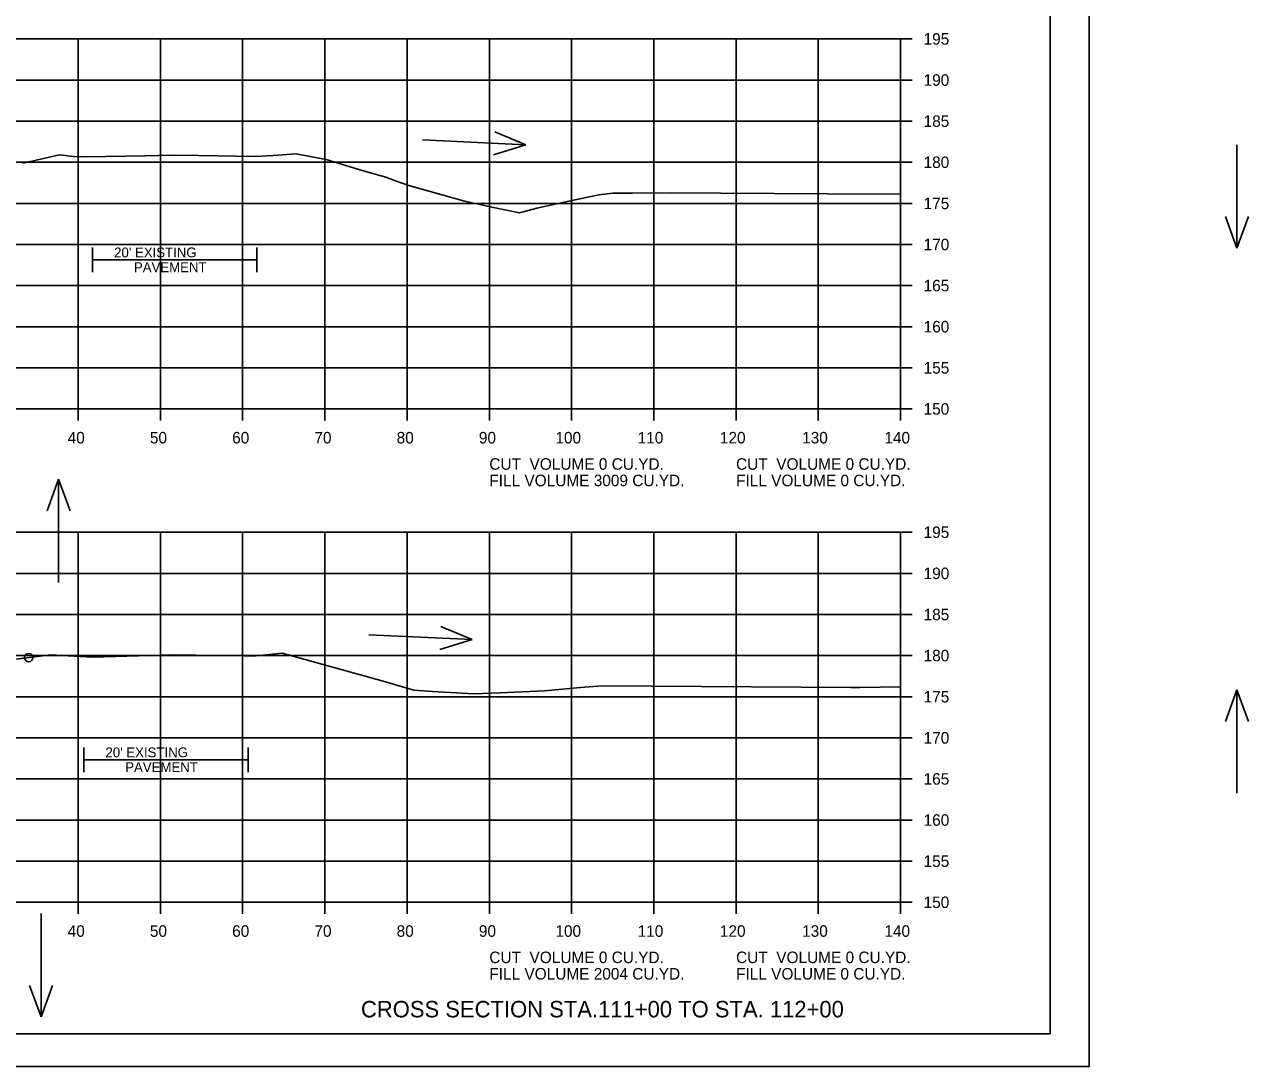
# Model space of a CAD drawing. Extents: x 915787 to 919910, y 133456 to 136717.
# Drawn here: x 916447.5 to 916596.3, y 134522.7 to 134649.5 of the extents above; entities that cross this region are included whole.
import ezdxf

# ---------------------------------------------------------------- set-up
doc = ezdxf.new("R2010")
doc.units = 0
for name, color, linetype in [('R_Axis', 7, 'Continuous'), ('R_Axis Annot', 7, 'Continuous'), ('R_Border', 7, 'Continuous'), ('R_Border Notes', 7, 'Continuous'), ('R_Draft', 7, 'Continuous'), ('R_Exist Surface', 7, 'Continuous'), ('R_Exist Surface Annot', 7, 'Continuous'), ('R_Grid', 7, 'Continuous'), ('R_No Plot', 7, 'Continuous'), ('R_Water Annot', 7, 'Continuous')]:
    doc.layers.add(name, color=color, linetype=linetype)

msp = doc.modelspace()

# ---------------------------------------------------------------- linework, layer by layer
at = {"layer": 'R_Axis'}
for p, q in [((916553.98, 134602.7), (916553.98, 134647.7)), ((916555.38, 134647.7), (916553.98, 134647.7)), ((916555.38, 134642.7), (916553.98, 134642.7)), ((916555.38, 134637.7), (916553.98, 134637.7)), ((916555.38, 134632.7), (916553.98, 134632.7)), ((916555.38, 134627.7), (916553.98, 134627.7)), ((916555.38, 134622.7), (916553.98, 134622.7)), ((916555.38, 134617.7), (916553.98, 134617.7)), ((916555.38, 134612.7), (916553.98, 134612.7)), ((916555.38, 134607.7), (916553.98, 134607.7)), ((916273.98, 134602.7), (916553.98, 134602.7)), ((916453.98, 134601.3), (916453.98, 134602.7)), ((916463.98, 134601.3), (916463.98, 134602.7)), ((916473.98, 134601.3), (916473.98, 134602.7)), ((916483.98, 134601.3), (916483.98, 134602.7)), ((916493.98, 134601.3), (916493.98, 134602.7)), ((916503.98, 134601.3), (916503.98, 134602.7)), ((916513.98, 134601.3), (916513.98, 134602.7)), ((916523.98, 134601.3), (916523.98, 134602.7)), ((916533.98, 134601.3), (916533.98, 134602.7)), ((916543.98, 134601.3), (916543.98, 134602.7)), ((916553.98, 134601.3), (916553.98, 134602.7)), ((916555.38, 134602.7), (916553.98, 134602.7)), ((916553.98, 134542.7), (916553.98, 134587.7)), ((916555.38, 134587.7), (916553.98, 134587.7)), ((916555.38, 134582.7), (916553.98, 134582.7)), ((916555.38, 134577.7), (916553.98, 134577.7)), ((916555.38, 134572.7), (916553.98, 134572.7)), ((916555.38, 134567.7), (916553.98, 134567.7)), ((916555.38, 134562.7), (916553.98, 134562.7)), ((916555.38, 134557.7), (916553.98, 134557.7)), ((916555.38, 134552.7), (916553.98, 134552.7)), ((916555.38, 134547.7), (916553.98, 134547.7)), ((916273.98, 134542.7), (916553.98, 134542.7)), ((916453.98, 134541.3), (916453.98, 134542.7)), ((916463.98, 134541.3), (916463.98, 134542.7)), ((916473.98, 134541.3), (916473.98, 134542.7)), ((916483.98, 134541.3), (916483.98, 134542.7)), ((916493.98, 134541.3), (916493.98, 134542.7)), ((916503.98, 134541.3), (916503.98, 134542.7)), ((916513.98, 134541.3), (916513.98, 134542.7)), ((916523.98, 134541.3), (916523.98, 134542.7)), ((916533.98, 134541.3), (916533.98, 134542.7)), ((916543.98, 134541.3), (916543.98, 134542.7)), ((916553.98, 134541.3), (916553.98, 134542.7)), ((916555.38, 134542.7), (916553.98, 134542.7))]:
    msp.add_line(p, q, dxfattribs=at)
at = {"layer": 'R_Border'}
for q in [(916572.16, 134732.16), (916255.98, 134526.7)]:
    msp.add_line((916572.16, 134526.7), q, dxfattribs=at)
at = {"layer": 'R_Exist Surface'}
for points in [[(916447.28, 134632.58), (916447.48, 134632.62), (916451.72, 134633.59), (916453.42, 134633.41), (916454.93, 134633.35), (916462.08, 134633.5), (916465.42, 134633.56), (916468.63, 134633.51), (916475.53, 134633.4), (916477.7, 134633.54), (916480.48, 134633.74), (916483.25, 134633.21), (916484.13, 134633.04), (916485.07, 134632.77), (916488.53, 134631.71), (916491.38, 134630.89), (916492.44, 134630.49), (916494.19, 134629.87), (916500.95, 134627.98), (916504.47, 134627.19), (916507.66, 134626.55), (916509.77, 134627.12), (916513.64, 134627.96), (916517.29, 134628.73), (916518.99, 134628.92), (916521.37, 134628.95), (916526.11, 134628.97), (916532.11, 134628.95), (916545.11, 134628.84), (916549.39, 134628.82), (916553.98, 134628.87)], [(916443.45, 134571.91), (916450.67, 134572.79), (916452.04, 134572.71), (916455.68, 134572.49), (916464.15, 134572.75), (916465.41, 134572.79), (916474.19, 134572.65), (916475.2, 134572.63), (916475.64, 134572.67), (916478.8, 134573.01), (916491.07, 134569.59), (916494.82, 134568.48), (916497.06, 134568.35), (916502.15, 134568.04), (916505.3, 134568.18), (916510.68, 134568.42), (916515.07, 134568.8), (916517.69, 134569.03), (916523.73, 134568.99), (916547.94, 134568.82), (916548.03, 134568.83), (916549.04, 134568.83), (916553.98, 134568.88)]]:
    msp.add_lwpolyline(points, dxfattribs=at)
at = {"layer": 'R_Exist Surface Annot'}
for p, q in [((916455.72, 134622.33), (916455.72, 134619.33)), ((916475.72, 134622.33), (916475.72, 134619.33)), ((916455.72, 134620.83), (916475.72, 134620.83)), ((916454.67, 134561.53), (916454.67, 134558.53)), ((916474.67, 134561.53), (916474.67, 134558.53)), ((916454.67, 134560.03), (916474.67, 134560.03))]:
    msp.add_line(p, q, dxfattribs=at)
at = {"layer": 'R_Grid'}
for p, q in [((916273.98, 134647.7), (916553.98, 134647.7)), ((916453.98, 134602.7), (916453.98, 134647.7)), ((916463.98, 134602.7), (916463.98, 134647.7)), ((916473.98, 134602.7), (916473.98, 134647.7)), ((916483.98, 134602.7), (916483.98, 134647.7)), ((916493.98, 134602.7), (916493.98, 134647.7)), ((916503.98, 134602.7), (916503.98, 134647.7)), ((916513.98, 134602.7), (916513.98, 134647.7)), ((916523.98, 134602.7), (916523.98, 134647.7)), ((916533.98, 134602.7), (916533.98, 134647.7)), ((916543.98, 134602.7), (916543.98, 134647.7)), ((916553.98, 134602.7), (916553.98, 134647.7)), ((916273.98, 134642.7), (916553.98, 134642.7)), ((916273.98, 134637.7), (916553.98, 134637.7)), ((916273.98, 134632.7), (916553.98, 134632.7)), ((916273.98, 134627.7), (916553.98, 134627.7)), ((916273.98, 134622.7), (916553.98, 134622.7)), ((916273.98, 134617.7), (916553.98, 134617.7)), ((916273.98, 134612.7), (916553.98, 134612.7)), ((916273.98, 134607.7), (916553.98, 134607.7)), ((916273.98, 134602.7), (916553.98, 134602.7)), ((916273.98, 134587.7), (916553.98, 134587.7)), ((916453.98, 134542.7), (916453.98, 134587.7)), ((916463.98, 134542.7), (916463.98, 134587.7)), ((916473.98, 134542.7), (916473.98, 134587.7)), ((916483.98, 134542.7), (916483.98, 134587.7)), ((916493.98, 134542.7), (916493.98, 134587.7)), ((916503.98, 134542.7), (916503.98, 134587.7)), ((916513.98, 134542.7), (916513.98, 134587.7)), ((916523.98, 134542.7), (916523.98, 134587.7)), ((916533.98, 134542.7), (916533.98, 134587.7)), ((916543.98, 134542.7), (916543.98, 134587.7)), ((916553.98, 134542.7), (916553.98, 134587.7)), ((916273.98, 134582.7), (916553.98, 134582.7)), ((916273.98, 134577.7), (916553.98, 134577.7)), ((916273.98, 134572.7), (916553.98, 134572.7)), ((916273.98, 134567.7), (916553.98, 134567.7)), ((916273.98, 134562.7), (916553.98, 134562.7)), ((916273.98, 134557.7), (916553.98, 134557.7)), ((916273.98, 134552.7), (916553.98, 134552.7)), ((916273.98, 134547.7), (916553.98, 134547.7)), ((916273.98, 134542.7), (916553.98, 134542.7))]:
    msp.add_line(p, q, dxfattribs=at)
at = {"layer": 'R_No Plot'}
msp.add_line((916243.57, 134522.73), (916576.91, 134522.73), dxfattribs=at)
for points in [[(916243.57, 134736.06), (916576.91, 134736.06), (916576.91, 134522.72), (916243.57, 134522.72)], [(916489.9, 134732.16), (916489.9, 134722.28), (916525.63, 134722.28), (916525.63, 134719.36), (916548.83, 134719.36), (916548.83, 134696.15), (916572.16, 134696.15), (916572.16, 134526.7), (916255.98, 134526.7), (916255.98, 134732.16)]]:
    msp.add_lwpolyline(points, close=True, dxfattribs=at)
msp.add_circle((916447.98, 134572.46), 0.5, dxfattribs=at)
at = {"layer": 'R_Water Annot'}
for p, q in [((916508.4, 134634.81), (916504.63, 134636.39)), ((916495.85, 134635.41), (916508.4, 134634.81)), ((916508.4, 134634.81), (916504.5, 134633.59)), ((916594.88, 134634.82), (916594.88, 134622.25)), ((916594.88, 134622.25), (916593.48, 134626.1)), ((916594.88, 134622.25), (916596.28, 134626.1)), ((916451.6, 134594.16), (916450.2, 134590.32)), ((916451.6, 134581.59), (916451.6, 134594.16)), ((916451.6, 134594.16), (916453, 134590.32)), ((916501.88, 134574.64), (916498.1, 134576.22)), ((916489.32, 134575.24), (916501.88, 134574.64)), ((916501.88, 134574.64), (916497.97, 134573.43)), ((916594.88, 134568.52), (916593.48, 134564.67)), ((916594.88, 134555.95), (916594.88, 134568.52)), ((916594.88, 134568.52), (916596.28, 134564.67)), ((916449.47, 134541.32), (916449.47, 134528.75)), ((916449.47, 134528.75), (916448.07, 134532.59)), ((916449.47, 134528.75), (916450.87, 134532.59))]:
    msp.add_line(p, q, dxfattribs=at)

# ---------------------------------------------------------------- texts
at = {"layer": 'R_Axis Annot'}
for s, p in [('195', (916556.78, 134647)), ('190', (916556.78, 134642)), ('185', (916556.78, 134637)), ('180', (916556.78, 134632)), ('175', (916556.78, 134627)), ('170', (916556.78, 134622)), ('165', (916556.78, 134617)), ('160', (916556.78, 134612)), ('155', (916556.78, 134607)), ('150', (916556.78, 134602)), ('40', (916452.71, 134598.5)), ('50', (916462.71, 134598.5)), ('60', (916472.71, 134598.5)), ('70', (916482.71, 134598.5)), ('80', (916492.71, 134598.5)), ('90', (916502.71, 134598.5)), ('100', (916512.01, 134598.5)), ('110', (916522.01, 134598.5)), ('120', (916532.01, 134598.5)), ('130', (916542.01, 134598.5)), ('140', (916552.01, 134598.5)), ('195', (916556.78, 134587)), ('190', (916556.78, 134582)), ('185', (916556.78, 134577)), ('180', (916556.78, 134572)), ('175', (916556.78, 134567)), ('170', (916556.78, 134562)), ('165', (916556.78, 134557)), ('160', (916556.78, 134552)), ('155', (916556.78, 134547)), ('150', (916556.78, 134542)), ('40', (916452.71, 134538.5)), ('50', (916462.71, 134538.5)), ('60', (916472.71, 134538.5)), ('70', (916482.71, 134538.5)), ('80', (916492.71, 134538.5)), ('90', (916502.71, 134538.5)), ('100', (916512.01, 134538.5)), ('110', (916522.01, 134538.5)), ('120', (916532.01, 134538.5)), ('130', (916542.01, 134538.5)), ('140', (916552.01, 134538.5))]:
    msp.add_text(s, height=1.4, dxfattribs=at).set_placement(p)
at = {"layer": 'R_Border Notes'}
for s, p in [('CUT  VOLUME 0 CU.YD.', (916503.98, 134595.3)), ('CUT  VOLUME 0 CU.YD.', (916533.98, 134595.3)), ('FILL VOLUME 3009 CU.YD.', (916503.98, 134593.3)), ('FILL VOLUME 0 CU.YD.', (916533.98, 134593.3)), ('CUT  VOLUME 0 CU.YD.', (916503.98, 134535.3)), ('CUT  VOLUME 0 CU.YD.', (916533.98, 134535.3)), ('FILL VOLUME 2004 CU.YD.', (916503.98, 134533.3)), ('FILL VOLUME 0 CU.YD.', (916533.98, 134533.3))]:
    msp.add_text(s, height=1.4, dxfattribs=at).set_placement(p)
at = {"layer": 'R_Draft'}
msp.add_text('CROSS SECTION STA.111+00 TO STA. 112+00', height=2, dxfattribs=at).set_placement((916488.37, 134528.7))
at = {"layer": 'R_Exist Surface Annot'}
for s, p in [("20' EXISTING", (916458.36, 134621.13)), ('PAVEMENT', (916460.77, 134619.33)), ("20' EXISTING", (916457.31, 134560.33)), ('PAVEMENT', (916459.71, 134558.53))]:
    msp.add_text(s, height=1.2, dxfattribs=at).set_placement(p)

doc.saveas('drawing.dxf')
